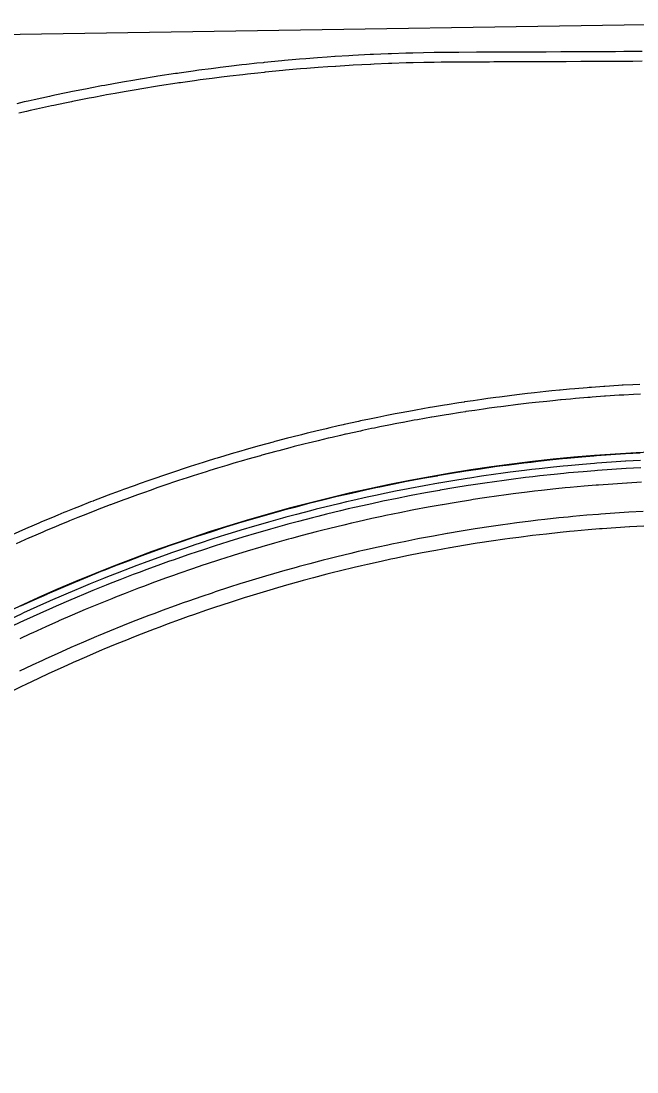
# Model space of a CAD drawing. Extents: x 2145380 to 2157287, y 139568 to 149130.
# Drawn here: x 2150976.3 to 2151018.5, y 148158 to 148230.1 of the extents above; entities that cross this region are included whole.
import ezdxf

# ---------------------------------------------------------------- set-up
doc = ezdxf.new("R2010")
doc.units = 0
doc.layers.add('PR_PREVIOUSLY CONSTRUCTED', color=7, linetype='Continuous')
doc.layers.add('TOPO_Sidewalk', color=7, linetype='Continuous')

msp = doc.modelspace()

# ---------------------------------------------------------------- linework, layer by layer
at = {"layer": 'PR_PREVIOUSLY CONSTRUCTED'}
for points in [[(2151018.842, 148227.965), (2151018.213, 148227.962), (2151017.59, 148227.959), (2151017.027, 148227.956), (2151016.24, 148227.953), (2151016.157, 148227.953), (2151015.84, 148227.951), (2151014.722, 148227.946), (2151014.653, 148227.946), (2151013.634, 148227.941), (2151013.463, 148227.94), (2151013.286, 148227.94), (2151012.273, 148227.935), (2151011.847, 148227.933), (2151011.08, 148227.93), (2151011.02, 148227.929), (2151010.405, 148227.926), (2151009.886, 148227.924), (2151008.961, 148227.92), (2151008.69, 148227.919), (2151008.397, 148227.917), (2151007.514, 148227.913), (2151007.492, 148227.913), (2151006.292, 148227.909), (2151006.063, 148227.908), (2151005.762, 148227.906), (2151005.084, 148227.9), (2151004.603, 148227.893), (2151003.874, 148227.88), (2151003.141, 148227.863), (2151003.108, 148227.862), (2151002.663, 148227.85), (2151001.677, 148227.817), (2151001.452, 148227.808), (2151000.45, 148227.766), (2151000.24, 148227.756), (2151000.213, 148227.754), (2150999.027, 148227.692), (2150998.748, 148227.676), (2150997.813, 148227.618), (2150997.789, 148227.617), (2150997.282, 148227.582), (2150996.599, 148227.533), (2150995.815, 148227.472), (2150995.385, 148227.437), (2150995.125, 148227.415), (2150994.348, 148227.346), (2150994.171, 148227.33), (2150992.956, 148227.211), (2150992.881, 148227.204), (2150992.461, 148227.16), (2150991.742, 148227.082), (2150991.414, 148227.045), (2150990.528, 148226.942), (2150989.947, 148226.871), (2150989.797, 148226.852), (2150989.314, 148226.791), (2150988.48, 148226.68), (2150988.1, 148226.628), (2150987.134, 148226.491), (2150987.014, 148226.473), (2150986.886, 148226.455), (2150985.673, 148226.27), (2150985.549, 148226.25), (2150984.474, 148226.076), (2150984.461, 148226.074), (2150984.085, 148226.011), (2150983.25, 148225.867), (2150982.622, 148225.755), (2150982.039, 148225.649), (2150981.817, 148225.608), (2150981.16, 148225.483), (2150980.83, 148225.42), (2150979.7, 148225.195), (2150979.621, 148225.179), (2150979.166, 148225.086), (2150978.414, 148224.928), (2150978.242, 148224.891), (2150977.208, 148224.665), (2150976.786, 148224.57), (2150976.52, 148224.51), (2150976.004, 148224.391)], [(2151018.845, 148227.297), (2151018.216, 148227.294), (2151017.593, 148227.291), (2151017.03, 148227.289), (2151016.243, 148227.285), (2151016.16, 148227.285), (2151015.843, 148227.283), (2151014.725, 148227.278), (2151014.656, 148227.278), (2151013.637, 148227.273), (2151013.466, 148227.273), (2151013.289, 148227.272), (2151012.276, 148227.267), (2151011.85, 148227.265), (2151011.083, 148227.262), (2151011.023, 148227.262), (2151010.408, 148227.259), (2151009.889, 148227.256), (2151008.964, 148227.252), (2151008.693, 148227.251), (2151008.4, 148227.25), (2151007.517, 148227.246), (2151007.495, 148227.246), (2151006.294, 148227.241), (2151006.066, 148227.241), (2151005.767, 148227.239), (2151005.092, 148227.232), (2151004.613, 148227.226), (2151003.888, 148227.213), (2151003.158, 148227.195), (2151003.126, 148227.195), (2151002.683, 148227.182), (2151001.702, 148227.149), (2151001.478, 148227.141), (2151000.481, 148227.099), (2151000.271, 148227.089), (2151000.245, 148227.087), (2150999.064, 148227.026), (2150998.787, 148227.01), (2150997.857, 148226.952), (2150997.833, 148226.95), (2150997.328, 148226.916), (2150996.649, 148226.867), (2150995.869, 148226.807), (2150995.441, 148226.771), (2150995.182, 148226.75), (2150994.409, 148226.681), (2150994.233, 148226.665), (2150993.024, 148226.547), (2150992.949, 148226.54), (2150992.531, 148226.496), (2150991.816, 148226.419), (2150991.489, 148226.382), (2150990.607, 148226.279), (2150990.029, 148226.208), (2150989.88, 148226.19), (2150989.399, 148226.128), (2150988.57, 148226.019), (2150988.191, 148225.967), (2150987.23, 148225.83), (2150987.111, 148225.813), (2150986.984, 148225.794), (2150985.777, 148225.61), (2150985.653, 148225.591), (2150984.583, 148225.418), (2150984.571, 148225.415), (2150984.196, 148225.353), (2150983.365, 148225.209), (2150982.741, 148225.098), (2150982.161, 148224.992), (2150981.94, 148224.951), (2150981.286, 148224.828), (2150980.957, 148224.764), (2150979.833, 148224.541), (2150979.755, 148224.525), (2150979.301, 148224.432), (2150978.553, 148224.275), (2150978.382, 148224.238), (2150977.353, 148224.013), (2150976.933, 148223.919), (2150976.668, 148223.859), (2150976.155, 148223.74)], [(2151018.698, 148205.163), (2151018.223, 148205.138), (2151017.562, 148205.101), (2151017.491, 148205.096), (2151017.225, 148205.08), (2151016.286, 148205.018), (2151016.227, 148205.014), (2151015.373, 148204.95), (2151015.23, 148204.939), (2151015.081, 148204.927), (2151014.234, 148204.856), (2151013.878, 148204.825), (2151013.238, 148204.765), (2151013.187, 148204.76), (2151012.675, 148204.71), (2151012.243, 148204.665), (2151011.474, 148204.583), (2151011.249, 148204.558), (2151011.006, 148204.53), (2151010.274, 148204.444), (2151010.255, 148204.442), (2151009.263, 148204.317), (2151009.075, 148204.293), (2151008.828, 148204.26), (2151008.272, 148204.185), (2151007.878, 148204.13), (2151007.282, 148204.044), (2151006.683, 148203.954), (2151006.656, 148203.95), (2151006.293, 148203.895), (2151005.489, 148203.767), (2151005.306, 148203.737), (2151004.491, 148203.601), (2151004.319, 148203.572), (2151004.298, 148203.568), (2151003.335, 148203.398), (2151003.108, 148203.357), (2151002.351, 148203.216), (2151002.332, 148203.212), (2151001.921, 148203.134), (2151001.37, 148203.026), (2151000.736, 148202.899), (2151000.389, 148202.827), (2151000.18, 148202.784), (2150999.554, 148202.652), (2150999.411, 148202.621), (2150998.434, 148202.406), (2150998.374, 148202.393), (2150998.036, 148202.316), (2150997.459, 148202.183), (2150997.196, 148202.122), (2150996.486, 148201.953), (2150996.022, 148201.839), (2150995.902, 148201.81), (2150995.515, 148201.714), (2150994.85, 148201.545), (2150994.546, 148201.466), (2150993.777, 148201.264), (2150993.682, 148201.239), (2150993.58, 148201.211), (2150992.615, 148200.948), (2150992.516, 148200.921), (2150991.662, 148200.68), (2150991.652, 148200.677), (2150991.354, 148200.591), (2150990.692, 148200.398), (2150990.195, 148200.25), (2150989.734, 148200.11), (2150989.559, 148200.057), (2150989.04, 148199.897), (2150988.779, 148199.815), (2150987.888, 148199.532), (2150987.826, 148199.512), (2150987.467, 148199.395), (2150986.876, 148199.201), (2150986.74, 148199.156), (2150985.928, 148198.882), (2150985.596, 148198.768), (2150985.388, 148198.696), (2150984.983, 148198.555), (2150984.456, 148198.369), (2150984.04, 148198.22), (2150983.321, 148197.959), (2150983.32, 148197.958), (2150983.101, 148197.878), (2150982.188, 148197.536), (2150982.164, 148197.527), (2150981.269, 148197.184), (2150981.231, 148197.169), (2150981.06, 148197.103), (2150980.3, 148196.803), (2150979.937, 148196.658), (2150979.373, 148196.429), (2150979.231, 148196.372), (2150978.818, 148196.202), (2150978.448, 148196.048), (2150977.704, 148195.734), (2150977.527, 148195.659), (2150977.208, 148195.522), (2150976.609, 148195.262), (2150976.595, 148195.256), (2150975.694, 148194.858)], [(2151018.731, 148204.494), (2151018.26, 148204.469), (2151017.601, 148204.432), (2151017.532, 148204.428), (2151017.267, 148204.412), (2151016.333, 148204.35), (2151016.275, 148204.346), (2151015.425, 148204.283), (2151015.283, 148204.272), (2151015.135, 148204.26), (2151014.292, 148204.189), (2151013.938, 148204.158), (2151013.302, 148204.098), (2151013.251, 148204.094), (2151012.742, 148204.043), (2151012.312, 148203.999), (2151011.547, 148203.917), (2151011.324, 148203.892), (2151011.082, 148203.865), (2151010.354, 148203.779), (2151010.336, 148203.777), (2151009.349, 148203.653), (2151009.162, 148203.629), (2151008.917, 148203.596), (2151008.364, 148203.521), (2151007.972, 148203.467), (2151007.379, 148203.381), (2151006.783, 148203.292), (2151006.757, 148203.288), (2151006.396, 148203.233), (2151005.596, 148203.106), (2151005.414, 148203.076), (2151004.603, 148202.941), (2151004.433, 148202.912), (2151004.412, 148202.908), (2151003.454, 148202.739), (2151003.229, 148202.698), (2151002.476, 148202.558), (2151002.456, 148202.554), (2151002.048, 148202.476), (2151001.5, 148202.369), (2151000.87, 148202.242), (2151000.525, 148202.172), (2151000.317, 148202.128), (2150999.694, 148201.997), (2150999.552, 148201.966), (2150998.581, 148201.753), (2150998.52, 148201.739), (2150998.185, 148201.663), (2150997.611, 148201.531), (2150997.35, 148201.47), (2150996.644, 148201.302), (2150996.182, 148201.189), (2150996.062, 148201.16), (2150995.678, 148201.064), (2150995.017, 148200.896), (2150994.715, 148200.818), (2150993.949, 148200.617), (2150993.855, 148200.592), (2150993.753, 148200.564), (2150992.794, 148200.303), (2150992.696, 148200.275), (2150991.847, 148200.036), (2150991.837, 148200.033), (2150991.54, 148199.948), (2150990.882, 148199.755), (2150990.388, 148199.608), (2150989.929, 148199.47), (2150989.755, 148199.416), (2150989.239, 148199.257), (2150988.979, 148199.176), (2150988.093, 148198.895), (2150988.032, 148198.875), (2150987.675, 148198.759), (2150987.086, 148198.565), (2150986.952, 148198.521), (2150986.144, 148198.248), (2150985.814, 148198.135), (2150985.607, 148198.063), (2150985.204, 148197.923), (2150984.68, 148197.738), (2150984.267, 148197.59), (2150983.552, 148197.33), (2150983.551, 148197.33), (2150983.333, 148197.249), (2150982.425, 148196.91), (2150982.402, 148196.901), (2150981.511, 148196.56), (2150981.473, 148196.545), (2150981.304, 148196.479), (2150980.548, 148196.181), (2150980.187, 148196.036), (2150979.625, 148195.809), (2150979.485, 148195.752), (2150979.074, 148195.583), (2150978.706, 148195.43), (2150977.967, 148195.118), (2150977.79, 148195.043), (2150977.473, 148194.907), (2150976.877, 148194.648), (2150976.863, 148194.642), (2150975.968, 148194.246)], [(2151018.731, 148199.951), (2151017.738, 148199.895), (2151017.721, 148199.894), (2151016.745, 148199.83), (2151015.752, 148199.757), (2151015.578, 148199.743), (2151014.76, 148199.675), (2151013.769, 148199.585), (2151013.437, 148199.553), (2151012.778, 148199.486), (2151011.789, 148199.379), (2151011.301, 148199.323), (2151010.8, 148199.263), (2151009.813, 148199.139), (2151009.169, 148199.053), (2151008.826, 148199.006), (2151007.841, 148198.864), (2151007.043, 148198.743), (2151006.857, 148198.714), (2151005.875, 148198.556), (2151004.923, 148198.394), (2151004.893, 148198.389), (2151003.914, 148198.213), (2151002.936, 148198.029), (2151002.81, 148198.005), (2151001.959, 148197.836), (2151000.984, 148197.635), (2151000.705, 148197.576), (2151000.011, 148197.426), (2150999.04, 148197.208), (2150998.607, 148197.108), (2150998.071, 148196.982), (2150997.103, 148196.747), (2150996.519, 148196.601), (2150996.138, 148196.504), (2150995.175, 148196.253), (2150994.441, 148196.055), (2150994.214, 148195.993), (2150993.256, 148195.725), (2150992.374, 148195.47), (2150992.299, 148195.448), (2150991.346, 148195.164), (2150990.394, 148194.871), (2150990.317, 148194.847), (2150989.446, 148194.569), (2150988.5, 148194.26), (2150988.273, 148194.185), (2150987.556, 148193.943), (2150986.616, 148193.617), (2150986.242, 148193.485), (2150985.678, 148193.283), (2150984.743, 148192.941), (2150984.224, 148192.747), (2150983.811, 148192.591), (2150982.883, 148192.233), (2150982.22, 148191.971), (2150981.957, 148191.866), (2150981.035, 148191.492), (2150980.231, 148191.158), (2150980.116, 148191.11), (2150979.2, 148190.72), (2150978.288, 148190.322), (2150978.257, 148190.308), (2150977.379, 148189.916), (2150976.474, 148189.502), (2150976.3, 148189.422), (2150975.572, 148189.08)], [(2151018.706, 148200.45), (2151017.708, 148200.394), (2151017.691, 148200.393), (2151016.71, 148200.329), (2151015.713, 148200.256), (2151015.538, 148200.242), (2151014.717, 148200.174), (2151013.721, 148200.083), (2151013.388, 148200.051), (2151012.727, 148199.984), (2151011.733, 148199.876), (2151011.243, 148199.819), (2151010.74, 148199.759), (2151009.748, 148199.634), (2151009.102, 148199.548), (2151008.757, 148199.501), (2151007.768, 148199.359), (2151006.966, 148199.237), (2151006.78, 148199.208), (2151005.793, 148199.049), (2151004.837, 148198.886), (2151004.807, 148198.881), (2151003.823, 148198.705), (2151002.841, 148198.52), (2151002.715, 148198.495), (2151001.86, 148198.326), (2151000.881, 148198.125), (2151000.6, 148198.065), (2150999.904, 148197.914), (2150998.928, 148197.695), (2150998.494, 148197.595), (2150997.955, 148197.468), (2150996.983, 148197.232), (2150996.397, 148197.086), (2150996.014, 148196.988), (2150995.047, 148196.736), (2150994.31, 148196.537), (2150994.081, 148196.475), (2150993.119, 148196.206), (2150992.233, 148195.95), (2150992.158, 148195.928), (2150991.2, 148195.642), (2150990.245, 148195.348), (2150990.168, 148195.324), (2150989.292, 148195.045), (2150988.342, 148194.735), (2150988.115, 148194.659), (2150987.395, 148194.416), (2150986.45, 148194.089), (2150986.074, 148193.956), (2150985.508, 148193.753), (2150984.569, 148193.41), (2150984.047, 148193.215), (2150983.633, 148193.058), (2150982.701, 148192.698), (2150982.035, 148192.436), (2150981.771, 148192.331), (2150980.845, 148191.955), (2150980.037, 148191.619), (2150979.922, 148191.571), (2150979.002, 148191.179), (2150978.086, 148190.779), (2150978.055, 148190.766), (2150977.173, 148190.371), (2150976.264, 148189.956)], [(2151018.757, 148199.454), (2151017.768, 148199.398), (2151017.751, 148199.397), (2151016.779, 148199.334), (2151015.791, 148199.261), (2151015.617, 148199.248), (2151014.803, 148199.18), (2151013.816, 148199.09), (2151013.486, 148199.058), (2151012.83, 148198.992), (2151011.845, 148198.885), (2151011.359, 148198.829), (2151010.86, 148198.77), (2151009.877, 148198.646), (2151009.237, 148198.56), (2151008.895, 148198.513), (2151007.914, 148198.372), (2151007.12, 148198.252), (2151006.934, 148198.223), (2151005.956, 148198.065), (2151005.009, 148197.904), (2151004.979, 148197.899), (2151004.004, 148197.724), (2151003.03, 148197.541), (2151002.905, 148197.517), (2151002.057, 148197.349), (2151001.087, 148197.149), (2151000.808, 148197.09), (2151000.118, 148196.94), (2150999.151, 148196.723), (2150998.72, 148196.624), (2150998.186, 148196.498), (2150997.223, 148196.264), (2150996.641, 148196.119), (2150996.262, 148196.022), (2150995.303, 148195.772), (2150994.572, 148195.575), (2150994.346, 148195.513), (2150993.392, 148195.247), (2150992.514, 148194.993), (2150992.44, 148194.971), (2150991.49, 148194.688), (2150990.543, 148194.396), (2150990.466, 148194.372), (2150989.598, 148194.096), (2150988.656, 148193.788), (2150988.431, 148193.713), (2150987.717, 148193.472), (2150986.781, 148193.148), (2150986.408, 148193.016), (2150985.847, 148192.815), (2150984.916, 148192.475), (2150984.399, 148192.282), (2150983.988, 148192.126), (2150983.064, 148191.77), (2150982.404, 148191.509), (2150982.142, 148191.405), (2150981.224, 148191.032), (2150980.423, 148190.7), (2150980.309, 148190.652), (2150979.397, 148190.263), (2150978.489, 148189.867), (2150978.458, 148189.854), (2150977.584, 148189.463), (2150976.682, 148189.051), (2150976.509, 148188.971), (2150975.785, 148188.631)], [(2151018.809, 148198.453), (2151017.828, 148198.398), (2151017.812, 148198.397), (2151016.848, 148198.335), (2151015.869, 148198.262), (2151015.696, 148198.249), (2151014.89, 148198.182), (2151013.911, 148198.093), (2151013.584, 148198.061), (2151012.934, 148197.995), (2151011.957, 148197.889), (2151011.476, 148197.834), (2151010.982, 148197.775), (2151010.007, 148197.652), (2151009.372, 148197.568), (2151009.033, 148197.521), (2151008.061, 148197.381), (2151007.274, 148197.262), (2151007.09, 148197.233), (2151006.12, 148197.077), (2151005.181, 148196.917), (2151005.152, 148196.912), (2151004.185, 148196.739), (2151003.219, 148196.557), (2151003.096, 148196.533), (2151002.256, 148196.367), (2151001.294, 148196.168), (2151001.018, 148196.11), (2151000.333, 148195.962), (2150999.375, 148195.747), (2150998.948, 148195.648), (2150998.418, 148195.523), (2150997.463, 148195.292), (2150996.887, 148195.148), (2150996.511, 148195.052), (2150995.56, 148194.804), (2150994.836, 148194.609), (2150994.612, 148194.547), (2150993.666, 148194.283), (2150992.796, 148194.032), (2150992.722, 148194.01), (2150991.781, 148193.729), (2150990.842, 148193.44), (2150990.766, 148193.416), (2150989.906, 148193.143), (2150988.972, 148192.837), (2150988.749, 148192.763), (2150988.041, 148192.524), (2150987.113, 148192.202), (2150986.744, 148192.072), (2150986.187, 148191.873), (2150985.265, 148191.535), (2150984.752, 148191.344), (2150984.345, 148191.19), (2150983.429, 148190.836), (2150982.774, 148190.578), (2150982.515, 148190.475), (2150981.605, 148190.106), (2150980.811, 148189.776), (2150980.698, 148189.728), (2150979.794, 148189.343), (2150978.893, 148188.951), (2150978.863, 148188.937), (2150977.996, 148188.55), (2150977.103, 148188.141), (2150976.932, 148188.062), (2150976.213, 148187.725)], [(2151018.913, 148196.456), (2151017.949, 148196.402), (2151017.933, 148196.401), (2151016.986, 148196.339), (2151016.024, 148196.269), (2151015.855, 148196.255), (2151015.062, 148196.189), (2151014.101, 148196.102), (2151013.78, 148196.071), (2151013.141, 148196.006), (2151012.182, 148195.902), (2151011.709, 148195.848), (2151011.223, 148195.79), (2151010.266, 148195.669), (2151009.642, 148195.586), (2151009.31, 148195.54), (2151008.354, 148195.403), (2151007.581, 148195.286), (2151007.401, 148195.257), (2151006.448, 148195.104), (2151005.526, 148194.947), (2151005.497, 148194.942), (2151004.547, 148194.772), (2151003.598, 148194.593), (2151003.477, 148194.57), (2151002.652, 148194.406), (2151001.706, 148194.212), (2151001.435, 148194.154), (2151000.763, 148194.008), (2150999.821, 148193.797), (2150999.402, 148193.7), (2150998.882, 148193.578), (2150997.944, 148193.35), (2150997.378, 148193.209), (2150997.008, 148193.115), (2150996.074, 148192.871), (2150995.363, 148192.679), (2150995.143, 148192.619), (2150994.214, 148192.359), (2150993.359, 148192.112), (2150993.286, 148192.091), (2150992.362, 148191.815), (2150991.439, 148191.531), (2150991.365, 148191.508), (2150990.52, 148191.239), (2150989.602, 148190.939), (2150989.383, 148190.866), (2150988.688, 148190.631), (2150987.776, 148190.316), (2150987.413, 148190.188), (2150986.867, 148189.992), (2150985.961, 148189.66), (2150985.457, 148189.472), (2150985.057, 148189.321), (2150984.157, 148188.974), (2150983.514, 148188.72), (2150983.259, 148188.619), (2150982.365, 148188.256), (2150981.585, 148187.932), (2150981.474, 148187.885), (2150980.586, 148187.507), (2150979.702, 148187.121), (2150979.672, 148187.108), (2150978.821, 148186.728), (2150977.943, 148186.326), (2150977.774, 148186.248), (2150977.069, 148185.918), (2150976.198, 148185.501)], [(2151018.965, 148195.457), (2151018.01, 148195.404), (2151017.994, 148195.403), (2151017.056, 148195.342), (2151016.102, 148195.272), (2151015.934, 148195.258), (2151015.149, 148195.193), (2151014.196, 148195.106), (2151013.878, 148195.075), (2151013.245, 148195.011), (2151012.294, 148194.908), (2151011.826, 148194.854), (2151011.344, 148194.797), (2151010.396, 148194.677), (2151009.777, 148194.595), (2151009.448, 148194.55), (2151008.501, 148194.414), (2151007.735, 148194.298), (2151007.556, 148194.27), (2151006.612, 148194.117), (2151005.698, 148193.962), (2151005.669, 148193.957), (2151004.728, 148193.788), (2151003.788, 148193.611), (2151003.667, 148193.588), (2151002.85, 148193.426), (2151001.913, 148193.233), (2151001.644, 148193.176), (2151000.978, 148193.032), (2151000.045, 148192.823), (2150999.629, 148192.727), (2150999.114, 148192.605), (2150998.184, 148192.38), (2150997.623, 148192.239), (2150997.257, 148192.146), (2150996.331, 148191.905), (2150995.627, 148191.715), (2150995.408, 148191.655), (2150994.487, 148191.397), (2150993.64, 148191.153), (2150993.569, 148191.132), (2150992.652, 148190.858), (2150991.738, 148190.577), (2150991.664, 148190.554), (2150990.827, 148190.288), (2150989.918, 148189.99), (2150989.7, 148189.918), (2150989.011, 148189.685), (2150988.108, 148189.372), (2150987.748, 148189.245), (2150987.207, 148189.051), (2150986.308, 148188.723), (2150985.809, 148188.536), (2150985.413, 148188.386), (2150984.521, 148188.042), (2150983.884, 148187.791), (2150983.632, 148187.69), (2150982.745, 148187.331), (2150981.973, 148187.01), (2150981.862, 148186.964), (2150980.982, 148186.589), (2150980.106, 148186.206), (2150980.076, 148186.193), (2150979.233, 148185.816), (2150978.363, 148185.419), (2150978.196, 148185.341), (2150977.496, 148185.014), (2150976.634, 148184.601), (2150976.332, 148184.454), (2150975.774, 148184.181)]]:
    msp.add_lwpolyline(points, dxfattribs=at)
msp.add_arc((2151024.682, 148085.312), 115.333, 90.25913, 180.34425, dxfattribs=at)
at = {"layer": 'TOPO_Sidewalk'}
msp.add_lwpolyline([(2150899.652, 148227.927), (2150974.733, 148229.127), (2151033.887, 148230.058)], dxfattribs=at)

doc.saveas('drawing.dxf')
